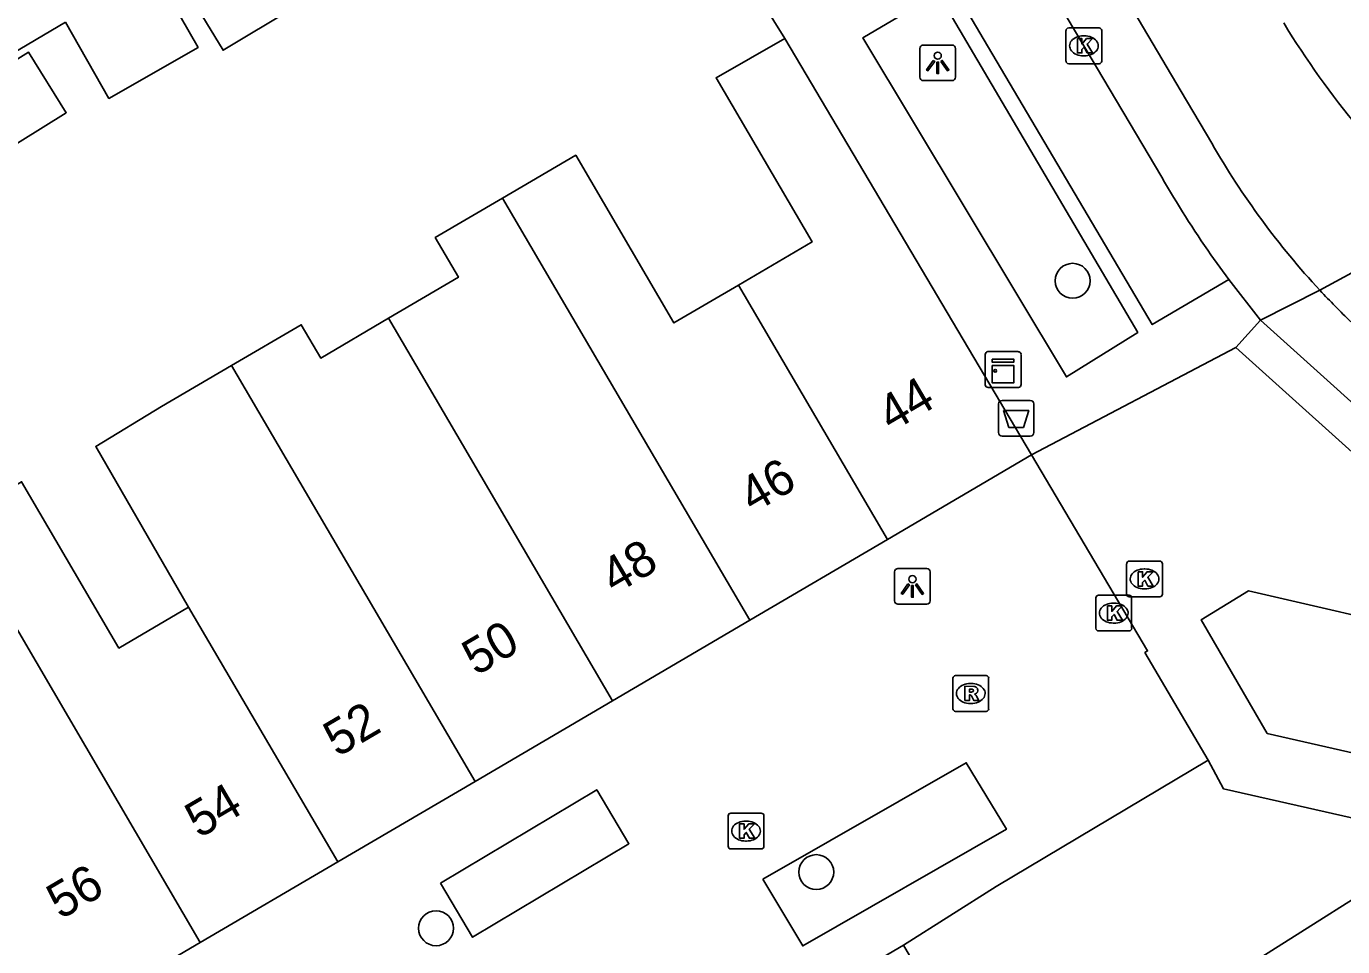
# Model space of a CAD drawing. Extents: x 161771 to 163125, y 382479 to 383177.
# Drawn here: x 162306.62 to 162343.46, y 382858.34 to 382884.07 of the extents above; entities that cross this region are included whole.
import ezdxf

# ---------------------------------------------------------------- set-up
doc = ezdxf.new("R2010")
doc.units = 0
for name, color, linetype in [('IMGEO_Afvalbak', 7, 'Continuous'), ('IMGEO_Boom', 7, 'Continuous'), ('IMGEO_Kast', 7, 'Continuous'), ('IMGEO_Kolk', 7, 'Continuous'), ('IMGEO_Lichtpunt', 7, 'Continuous'), ('IMGEO_Pand', 7, 'Continuous'), ('IMGEO_Pand_nummerreeks', 7, 'Continuous'), ('IMGEO_Parkeervlak_open', 7, 'Continuous'), ('IMGEO_Rijbaan_lokaal_gesloten', 7, 'Continuous'), ('IMGEO_Rioolput', 7, 'Continuous'), ('IMGEO_Voetpad_open', 7, 'Continuous'), ('IMGEO_Woonerf_open', 7, 'Continuous')]:
    doc.layers.add(name, color=color, linetype=linetype)

msp = doc.modelspace()

# ---------------------------------------------------------------- linework, layer by layer
at = {"layer": 'IMGEO_Afvalbak'}
for p, q in [((162333.826, 382872.712), (162333.826, 382873.512)), ((162333.826, 382873.512), (162333.826, 382872.712)), ((162333.926, 382873.612), (162334.716, 382873.612)), ((162334.716, 382873.612), (162333.926, 382873.612)), ((162334.816, 382873.512), (162334.816, 382872.712)), ((162334.816, 382872.712), (162334.816, 382873.512)), ((162334.716, 382872.612), (162333.926, 382872.612)), ((162333.926, 382872.612), (162334.716, 382872.612))]:
    msp.add_line(p, q, dxfattribs=at)
msp.add_lwpolyline([(162333.969, 382873.326), (162334.673, 382873.326), (162334.524, 382872.856), (162334.118, 382872.856), (162333.969, 382873.326)], dxfattribs=at)
for centre, start, end in [((162333.926, 382873.512), 90, 180), ((162333.926, 382873.512), 90, 180), ((162334.716, 382873.512), 0, 90), ((162334.716, 382873.512), 360, 90), ((162333.926, 382872.712), 180, 270), ((162333.926, 382872.712), 180, 270), ((162334.716, 382872.712), 270, 0), ((162334.716, 382872.712), 270, 0)]:
    msp.add_arc(centre, 0.1, start, end, dxfattribs=at)
at = {"layer": 'IMGEO_Boom'}
for centre in [(162335.898, 382876.956), (162328.725, 382860.42), (162318.088, 382858.852)]:
    msp.add_circle(centre, 0.489, dxfattribs=at)
at = {"layer": 'IMGEO_Kast'}
for p, q in [((162333.456, 382874.05), (162333.456, 382874.891)), ((162333.456, 382874.891), (162333.456, 382874.05)), ((162333.531, 382874.975), (162334.372, 382874.975)), ((162334.372, 382874.975), (162333.531, 382874.975)), ((162334.456, 382874.9), (162334.456, 382874.059)), ((162334.456, 382874.059), (162334.456, 382874.9)), ((162334.381, 382873.975), (162333.54, 382873.975)), ((162333.54, 382873.975), (162334.381, 382873.975))]:
    msp.add_line(p, q, dxfattribs=at)
for points in [[(162333.651, 382874.765), (162334.251, 382874.765), (162334.251, 382874.68), (162333.651, 382874.68), (162333.651, 382874.765)], [(162333.651, 382874.59), (162334.251, 382874.59), (162334.251, 382874.101), (162333.651, 382874.101), (162333.651, 382874.59)]]:
    msp.add_lwpolyline(points, dxfattribs=at)
msp.add_circle((162333.735, 382874.439), 0.0377, dxfattribs=at)
for centre, start, end in [((162333.534, 382874.897), 92.4484, 184.2845), ((162333.534, 382874.897), 92.4484, 184.2845), ((162334.378, 382874.897), 2.4484, 94.2845), ((162334.378, 382874.897), 2.4484, 94.2845), ((162333.534, 382874.053), 182.4484, 274.2845), ((162333.534, 382874.053), 182.4484, 274.2845), ((162334.378, 382874.053), 272.4484, 4.2845), ((162334.378, 382874.053), 272.4484, 4.2845)]:
    msp.add_arc(centre, 0.0779, start, end, dxfattribs=at)
at = {"layer": 'IMGEO_Kolk'}
for p, q in [((162335.789, 382884.028), (162336.641, 382884.028)), ((162335.714, 382883.102), (162335.714, 382883.954)), ((162336.202, 382883.808), (162336.227, 382883.808)), ((162336.715, 382883.954), (162336.715, 382883.102)), ((162336.641, 382883.028), (162335.789, 382883.028)), ((162336.225, 382883.248), (162336.2, 382883.248)), ((162337.411, 382868.193), (162337.411, 382869.045)), ((162337.486, 382869.119), (162338.338, 382869.119)), ((162337.899, 382868.899), (162337.924, 382868.899)), ((162338.412, 382869.045), (162338.412, 382868.193)), ((162336.625, 382868.164), (162337.477, 382868.164)), ((162337.922, 382868.339), (162337.897, 382868.339)), ((162336.55, 382867.238), (162336.55, 382868.09)), ((162337.038, 382867.944), (162337.063, 382867.944)), ((162338.338, 382868.119), (162337.486, 382868.119)), ((162337.551, 382868.09), (162337.551, 382867.238)), ((162337.477, 382867.164), (162336.625, 382867.164)), ((162337.061, 382867.384), (162337.036, 382867.384)), ((162326.261, 382861.143), (162326.261, 382861.995)), ((162326.336, 382862.069), (162327.188, 382862.069)), ((162327.262, 382861.995), (162327.262, 382861.143)), ((162326.749, 382861.849), (162326.774, 382861.849)), ((162326.772, 382861.289), (162326.747, 382861.289)), ((162327.188, 382861.069), (162326.336, 382861.069))]:
    msp.add_line(p, q, dxfattribs=at)
for points in [[(162335.789, 382884.028), (162336.641, 382884.028)], [(162335.714, 382883.102), (162335.714, 382883.954)], [(162336.035, 382883.728), (162336.158, 382883.728), (162336.158, 382883.577), (162336.288, 382883.728), (162336.452, 382883.728), (162336.306, 382883.577), (162336.459, 382883.328), (162336.307, 382883.328), (162336.222, 382883.492), (162336.158, 382883.425), (162336.158, 382883.328), (162336.035, 382883.328), (162336.035, 382883.728)], [(162336.715, 382883.954), (162336.715, 382883.102)], [(162336.641, 382883.028), (162335.789, 382883.028)], [(162337.411, 382868.193), (162337.411, 382869.045)], [(162337.486, 382869.119), (162338.338, 382869.119)], [(162338.412, 382869.045), (162338.412, 382868.193)], [(162337.732, 382868.819), (162337.855, 382868.819), (162337.855, 382868.668), (162337.985, 382868.819), (162338.149, 382868.819), (162338.003, 382868.668), (162338.156, 382868.419), (162338.004, 382868.419), (162337.919, 382868.583), (162337.855, 382868.516), (162337.855, 382868.419), (162337.732, 382868.419), (162337.732, 382868.819)], [(162336.625, 382868.164), (162337.477, 382868.164)], [(162336.55, 382867.238), (162336.55, 382868.09)], [(162336.871, 382867.864), (162336.994, 382867.864), (162336.994, 382867.713), (162337.124, 382867.864), (162337.288, 382867.864), (162337.142, 382867.713), (162337.295, 382867.464), (162337.143, 382867.464), (162337.058, 382867.628), (162336.994, 382867.561), (162336.994, 382867.464), (162336.871, 382867.464), (162336.871, 382867.864)], [(162338.338, 382868.119), (162337.486, 382868.119)], [(162337.551, 382868.09), (162337.551, 382867.238)], [(162337.477, 382867.164), (162336.625, 382867.164)], [(162326.261, 382861.143), (162326.261, 382861.995)], [(162326.336, 382862.069), (162327.188, 382862.069)], [(162327.262, 382861.995), (162327.262, 382861.143)], [(162326.582, 382861.769), (162326.705, 382861.769), (162326.705, 382861.618), (162326.835, 382861.769), (162326.999, 382861.769), (162326.853, 382861.618), (162327.006, 382861.369), (162326.854, 382861.369), (162326.769, 382861.533), (162326.705, 382861.466), (162326.705, 382861.369), (162326.582, 382861.369), (162326.582, 382861.769)], [(162327.188, 382861.069), (162326.336, 382861.069)]]:
    msp.add_lwpolyline(points, dxfattribs=at)
for centre, start, end in [((162335.791, 382883.952), 91.552, 178.448), ((162335.791, 382883.952), 91.552, 178.448), ((162336.639, 382883.952), 1.552, 88.448), ((162336.639, 382883.952), 1.552, 88.448), ((162335.791, 382883.104), 181.552, 268.448), ((162335.791, 382883.104), 181.552, 268.448), ((162336.639, 382883.104), 271.552, 358.448), ((162336.639, 382883.104), 271.552, 358.448), ((162337.488, 382869.043), 91.552, 178.448), ((162337.488, 382869.043), 91.552, 178.448), ((162338.336, 382869.043), 1.552, 88.448), ((162338.336, 382869.043), 1.552, 88.448), ((162336.627, 382868.088), 91.552, 178.448), ((162336.627, 382868.088), 91.552, 178.448), ((162337.488, 382868.195), 181.552, 268.448), ((162337.488, 382868.195), 181.552, 268.448), ((162337.475, 382868.088), 1.552, 88.448), ((162337.475, 382868.088), 1.552, 88.448), ((162338.336, 382868.195), 271.552, 358.448), ((162338.336, 382868.195), 271.552, 358.448), ((162336.627, 382867.24), 181.552, 268.448), ((162336.627, 382867.24), 181.552, 268.448), ((162337.475, 382867.24), 271.552, 358.448), ((162337.475, 382867.24), 271.552, 358.448), ((162326.338, 382861.993), 91.552, 178.448), ((162326.338, 382861.993), 91.552, 178.448), ((162327.186, 382861.993), 1.552, 88.448), ((162327.186, 382861.993), 1.552, 88.448), ((162326.338, 382861.145), 181.552, 268.448), ((162326.338, 382861.145), 181.552, 268.448), ((162327.186, 382861.145), 271.552, 358.448), ((162327.186, 382861.145), 271.552, 358.448)]:
    msp.add_arc(centre, 0.0765, start, end, dxfattribs=at)
for centre, major_axis, ratio, start_param, end_param in [((162336.201, 382883.528), (-0.387, 0.002), 0.722429, 4.712389, 7.853982), ((162336.226, 382883.528), (-0.39, 0.002), 0.717154, 1.570796, 4.712389), ((162337.898, 382868.619), (-0.387, 0.002), 0.722429, 4.712389, 7.853982), ((162337.923, 382868.619), (-0.39, 0.002), 0.717154, 1.570796, 4.712389), ((162337.037, 382867.664), (-0.387, 0.002), 0.722429, 4.712389, 7.853982), ((162337.062, 382867.664), (-0.39, 0.002), 0.717154, 1.570796, 4.712389), ((162326.748, 382861.569), (-0.387, 0.002), 0.722429, 4.712389, 7.853982), ((162326.773, 382861.569), (-0.39, 0.002), 0.717154, 1.570796, 4.712389)]:
    msp.add_ellipse(centre, major_axis=major_axis, ratio=ratio, start_param=start_param, end_param=end_param, dxfattribs=at)
at = {"layer": 'IMGEO_Lichtpunt'}
for p, q in [((162331.627, 382883.455), (162331.627, 382882.648)), ((162331.627, 382883.455), (162331.627, 382882.648)), ((162332.529, 382883.55), (162331.721, 382883.55)), ((162332.529, 382883.55), (162331.721, 382883.55)), ((162332.623, 382882.648), (162332.623, 382883.455)), ((162332.623, 382882.648), (162332.623, 382883.455)), ((162331.721, 382882.554), (162332.529, 382882.554)), ((162331.721, 382882.554), (162332.529, 382882.554)), ((162331.821, 382868.91), (162331.013, 382868.91)), ((162331.821, 382868.91), (162331.013, 382868.91)), ((162330.919, 382868.815), (162330.919, 382868.008)), ((162330.919, 382868.815), (162330.919, 382868.008)), ((162331.915, 382868.008), (162331.915, 382868.815)), ((162331.915, 382868.008), (162331.915, 382868.815)), ((162331.013, 382867.914), (162331.821, 382867.914)), ((162331.013, 382867.914), (162331.821, 382867.914))]:
    msp.add_line(p, q, dxfattribs=at)
for points in [[(162332.001, 382883.119), (162332.04, 382883.091), (162331.852, 382882.829), (162331.814, 382882.856), (162332.001, 382883.119)], [(162332.103, 382883.071), (162332.15, 382883.071), (162332.15, 382882.749), (162332.103, 382882.749), (162332.103, 382883.071)], [(162332.213, 382883.091), (162332.251, 382883.118), (162332.438, 382882.856), (162332.399, 382882.828), (162332.213, 382883.091)], [(162331.293, 382868.479), (162331.332, 382868.451), (162331.144, 382868.189), (162331.106, 382868.216), (162331.293, 382868.479)], [(162331.395, 382868.431), (162331.442, 382868.431), (162331.442, 382868.109), (162331.395, 382868.109), (162331.395, 382868.431)], [(162331.505, 382868.451), (162331.543, 382868.478), (162331.73, 382868.216), (162331.691, 382868.188), (162331.505, 382868.451)]]:
    msp.add_lwpolyline(points, dxfattribs=at)
for centre in [(162332.126, 382883.253), (162331.418, 382868.613)]:
    msp.add_circle(centre, 0.0994, dxfattribs=at)
for centre, start, end in [((162331.721, 382883.455), 90, 180), ((162331.721, 382883.455), 90, 180), ((162332.529, 382883.455), 0, 90), ((162332.529, 382883.455), 0, 90), ((162331.721, 382882.648), 180, 270), ((162331.721, 382882.648), 180, 270), ((162332.529, 382882.648), 270, 0), ((162332.529, 382882.648), 270, 360), ((162331.013, 382868.815), 90, 180), ((162331.013, 382868.815), 90, 180), ((162331.821, 382868.815), 0, 90), ((162331.821, 382868.815), 0, 90), ((162331.013, 382868.008), 180, 270), ((162331.013, 382868.008), 180, 270), ((162331.821, 382868.008), 270, 0), ((162331.821, 382868.008), 270, 360)]:
    msp.add_arc(centre, 0.0946, start, end, dxfattribs=at)
at = {"layer": 'IMGEO_Pand'}
for points in [[(162310.647, 382885.862), (162310.968, 382885.329), (162312.129, 382883.402), (162316.135, 382885.815), (162315.824, 382886.333)], [(162307.715, 382884.189), (162308.933, 382882.056), (162311.431, 382883.482), (162310.213, 382885.615)], [(162326.547, 382876.836), (162328.611, 382878.045), (162325.922, 382882.636), (162327.846, 382883.731)], [(162327.846, 382883.731), (162334.753, 382872.09)], [(162305.157, 382880.053), (162307.739, 382881.654), (162306.688, 382883.35), (162304.106, 382881.748), (162305.157, 382880.053)], [(162319.943, 382879.265), (162321.996, 382880.467), (162324.742, 382875.779), (162326.547, 382876.836)], [(162319.943, 382879.265), (162318.065, 382878.165), (162318.715, 382877.055), (162316.759, 382875.908)], [(162326.87, 382867.467), (162319.943, 382879.265)], [(162330.715, 382869.722), (162326.547, 382876.836)], [(162312.368, 382874.586), (162314.317, 382875.728), (162314.863, 382874.796), (162316.759, 382875.908)], [(162316.759, 382875.908), (162318.826, 382872.38), (162323.026, 382865.213)], [(162312.368, 382874.586), (162310.408, 382873.438), (162308.567, 382872.327), (162311.162, 382867.826)], [(162319.181, 382862.958), (162312.368, 382874.586)], [(162334.753, 382872.09), (162330.715, 382869.722)], [(162304.593, 382870.224), (162306.491, 382871.335), (162309.214, 382866.685), (162311.162, 382867.826)], [(162311.491, 382858.449), (162304.593, 382870.224)], [(162330.715, 382869.722), (162326.87, 382867.467)], [(162311.162, 382867.826), (162315.336, 382860.704)], [(162326.87, 382867.467), (162323.026, 382865.213)], [(162323.026, 382865.213), (162319.181, 382862.958)], [(162319.181, 382862.958), (162315.336, 382860.704)], [(162315.336, 382860.704), (162311.491, 382858.449)], [(162341.144, 382844.602), (162342.248, 382849.517), (162342.15, 382849.539), (162338.047, 382856.064), (162344.898, 382860.389), (162361.162, 382856.733), (162359.833, 382850.83), (162356.312, 382851.623), (162354.068, 382841.697), (162349.298, 382820.618), (162358.291, 382806.399), (162362.501, 382805.442), (162376.753, 382814.45)], [(162311.491, 382858.449), (162307.646, 382856.195)], [(162326.491, 382855.634), (162331.169, 382858.38)], [(162331.169, 382858.38), (162333.69, 382854.062), (162335.327, 382851.259), (162330.642, 382848.523)]]:
    msp.add_lwpolyline(points, dxfattribs=at)
at = {"layer": 'IMGEO_Parkeervlak_open'}
msp.add_lwpolyline([(162318.208, 382860.108), (162318.841, 382860.487), (162322.582, 382862.723), (162323.486, 382861.213), (162319.111, 382858.598), (162318.208, 382860.108)], dxfattribs=at)
at = {"layer": 'IMGEO_Rijbaan_lokaal_gesloten'}
for points in [[(162339.793, 382880.803), (162338.934, 382882.25), (162330.304, 382896.843), (162314.204, 382923.986), (162277.114, 382986.385), (162258.27, 383017.942), (162252.687, 383027.32)], [(162330.45, 382893.21), (162336.215, 382883.528), (162338.393, 382879.852)], [(162346.383, 382878.623), (162342.821, 382876.69)], [(162339.771, 382877.679), (162340.269, 382876.989)], [(162341.158, 382875.854), (162340.269, 382876.989)], [(162342.821, 382876.69), (162341.158, 382875.854)], [(162341.158, 382875.854), (162345.639, 382871.819)]]:
    msp.add_lwpolyline(points, dxfattribs=at)
for centre, radius, start, end in [((162363.558, 382897.462), 25.493, 211.4368, 227.6457), ((162359.274, 382891.974), 22.457, 209.8311, 222.8901), ((162363.534, 382894.272), 28.983, 209.8365, 214.9249), ((162359.189, 382891.897), 22.342, 222.894, 226.0535)]:
    msp.add_arc(centre, radius, start, end, dxfattribs=at)
at = {"layer": 'IMGEO_Rioolput'}
for p, q in [((162332.549, 382864.99), (162332.549, 382865.842)), ((162332.624, 382865.916), (162333.476, 382865.916)), ((162333.037, 382865.696), (162333.062, 382865.696)), ((162333.55, 382865.842), (162333.55, 382864.99)), ((162333.476, 382864.916), (162332.624, 382864.916)), ((162333.06, 382865.136), (162333.035, 382865.136))]:
    msp.add_line(p, q, dxfattribs=at)
for points in [[(162332.549, 382864.99), (162332.549, 382865.842)], [(162332.624, 382865.916), (162333.476, 382865.916)], [(162333.138, 382865.614), (162332.886, 382865.616), (162332.886, 382865.216)], [(162333.55, 382865.842), (162333.55, 382864.99)], [(162332.886, 382865.216), (162333.01, 382865.216), (162333.01, 382865.378), (162333.021, 382865.378)], [(162333.064, 382865.535), (162333.01, 382865.535), (162333.01, 382865.454)], [(162333.01, 382865.454), (162333.062, 382865.454)], [(162333.068, 382865.349), (162333.139, 382865.216), (162333.279, 382865.216), (162333.214, 382865.342)], [(162333.476, 382864.916), (162332.624, 382864.916)]]:
    msp.add_lwpolyline(points, dxfattribs=at)
for centre, radius, start, end in [((162332.626, 382865.84), 0.0765, 91.552, 178.448), ((162332.626, 382865.84), 0.0765, 91.552, 178.448), ((162333.137, 382865.504), 0.109, 350.3612, 89.416), ((162333.474, 382865.84), 0.0765, 1.552, 88.448), ((162333.474, 382865.84), 0.0765, 1.552, 88.448), ((162333.02, 382865.325), 0.0533, 26.0293, 88.6989), ((162333.046, 382865.643), 0.19, 274.7715, 282.9687), ((162333.07, 382865.439), 0.0964, 77.0061, 93.1865), ((162333.084, 382865.496), 0.0378, 276.6634, 79.6772), ((162333.135, 382865.504), 0.112, 277.5842, 350.9817), ((162333.119, 382865.289), 0.108, 29.5134, 73.7905), ((162332.626, 382864.992), 0.0765, 181.552, 268.448), ((162332.626, 382864.992), 0.0765, 181.552, 268.448), ((162333.474, 382864.992), 0.0765, 271.552, 358.448), ((162333.474, 382864.992), 0.0765, 271.552, 358.448)]:
    msp.add_arc(centre, radius, start, end, dxfattribs=at)
for centre, major_axis, ratio, start_param, end_param in [((162333.036, 382865.416), (-0.387, 0.002), 0.722429, 4.712389, 7.853982), ((162333.061, 382865.416), (-0.39, 0.002), 0.717154, 1.570796, 4.712389)]:
    msp.add_ellipse(centre, major_axis=major_axis, ratio=ratio, start_param=start_param, end_param=end_param, dxfattribs=at)
at = {"layer": 'IMGEO_Voetpad_open'}
for points in [[(162340.269, 382876.989), (162338.126, 382875.73), (162328.48, 382892.052), (162330.45, 382893.21)], [(162324.342, 382889.373), (162327.846, 382883.731)], [(162332.133, 382884.998), (162337.722, 382875.511), (162335.725, 382874.269), (162330.03, 382883.755), (162332.133, 382884.998)], [(162307.715, 382884.189), (162291.445, 382874.578)], [(162340.467, 382875.088), (162341.158, 382875.854)], [(162334.753, 382872.09), (162340.467, 382875.088)], [(162345.639, 382871.819), (162344.935, 382871.078), (162340.467, 382875.088)], [(162339.695, 382863.55), (162337.922, 382866.562), (162337.996, 382866.606), (162334.753, 382872.09)], [(162345.244, 382863.407), (162341.343, 382864.299), (162339.493, 382867.474), (162340.818, 382868.283), (162346.075, 382867.076), (162345.244, 382863.407)], [(162339.695, 382863.55), (162340.118, 382862.752), (162361.719, 382857.866)]]:
    msp.add_lwpolyline(points, dxfattribs=at)
at = {"layer": 'IMGEO_Woonerf_open'}
for points in [[(162327.228, 382860.219), (162332.925, 382863.48), (162334.046, 382861.619), (162328.349, 382858.358), (162327.228, 382860.219)], [(162331.169, 382858.38), (162333.762, 382860.02), (162339.695, 382863.55)]]:
    msp.add_lwpolyline(points, dxfattribs=at)

# ---------------------------------------------------------------- texts
at = {"layer": 'IMGEO_Pand_nummerreeks'}
for s, rotation, p in [('44', 30.3874, (162330.829, 382872.71)), ('46', 30.3897, (162326.954, 382870.437)), ('48', 30.3897, (162323.082, 382868.167)), ('50', 30.3897, (162319.207, 382865.895)), ('52', 30.3897, (162315.327, 382863.62)), ('54', 30.3897, (162311.456, 382861.349)), ('56', 30.3897, (162307.581, 382859.077))]:
    msp.add_text(s, height=1, rotation=rotation, dxfattribs=at).set_placement(p)

doc.saveas('drawing.dxf')
